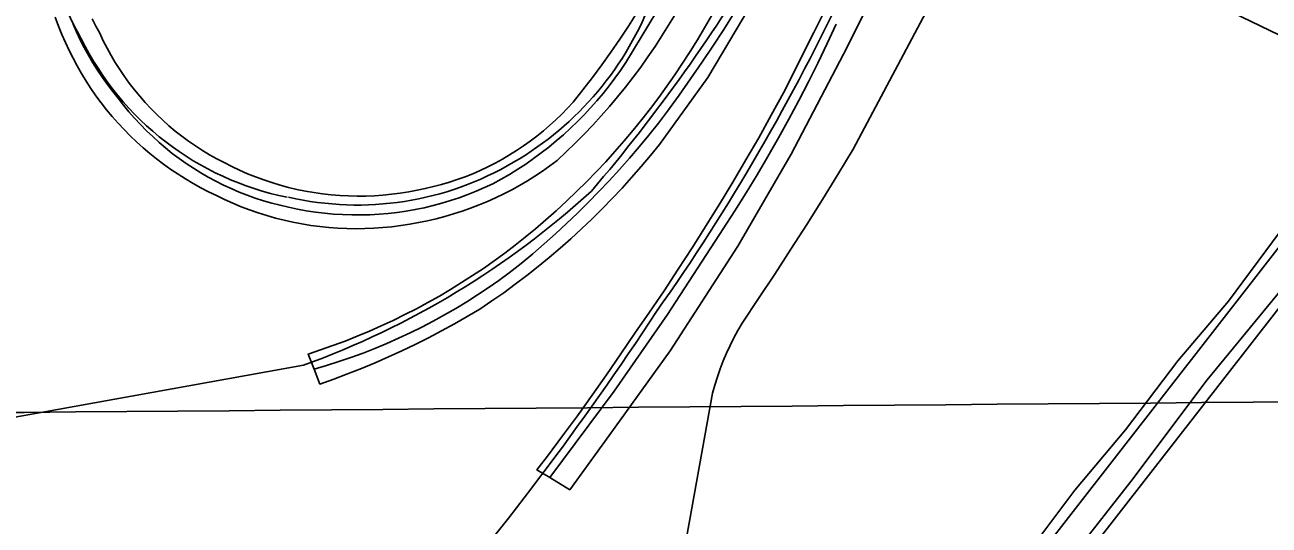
# Model space of a CAD drawing. Extents: x 3567028 to 3605064, y 510945 to 536587.
# Drawn here: x 3583345 to 3584347, y 522418 to 522821 of the extents above; entities that cross this region are included whole.
import ezdxf

# ---------------------------------------------------------------- set-up
doc = ezdxf.new("R2010")
doc.units = 0
for name, color, linetype in [('V-BRDG-OTLN', 7, 'Continuous'), ('V-DTCH-CNTR', 7, 'Continuous'), ('V-GRID-MAJR', 7, 'Continuous'), ('V-ROAD-CNTR', 7, 'Continuous'), ('V-TOPO-SHOR', 7, 'Continuous')]:
    doc.layers.add(name, color=color, linetype=linetype)

msp = doc.modelspace()

# ---------------------------------------------------------------- linework, layer by layer
at = {"layer": 'V-BRDG-OTLN'}
for points in [[(3584057.62, 522904.76300000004), (3584007.434, 522803.12700000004), (3583962.353, 522716.956), (3583919.353, 522642.765), (3583864.79, 522558.658), (3583815.8310000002, 522490.506), (3583784.038, 522446.73600000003), (3583767.8030000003, 522456.466), (3583757.481, 522462.655), (3583766.003, 522473.792), (3583778.15, 522490.00200000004), (3583790.13, 522506.333), (3583801.947, 522522.787), (3583813.596, 522539.359), (3583825.078, 522556.044), (3583836.3910000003, 522572.848), (3583848.245, 522589.849), (3583859.91, 522606.976), (3583871.3850000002, 522624.228), (3583882.667, 522641.602), (3583904.661, 522676.712), (3583915.362, 522694.444), (3583925.8680000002, 522712.288), (3583936.1750000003, 522730.245), (3583946.284, 522748.313), (3583956.193, 522766.48600000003), (3583980.6950000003, 522814.848), (3583992.6550000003, 522839.18200000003)], [(3583962.816, 522892.856), (3583895.24, 522778.815), (3583856.199, 522724.847), (3583848.918, 522715.831), (3583841.468, 522706.95300000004), (3583833.855, 522698.21400000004), (3583826.083, 522689.621), (3583818.151, 522681.175), (3583810.0640000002, 522672.87700000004), (3583801.823, 522664.73000000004), (3583793.432, 522656.74), (3583784.894, 522648.909), (3583776.2120000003, 522641.237), (3583767.39, 522633.729), (3583758.427, 522626.387), (3583749.332, 522619.213), (3583740.1040000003, 522612.211), (3583730.7490000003, 522605.379), (3583721.2660000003, 522598.727), (3583711.661, 522592.251), (3583701.45, 522586.183), (3583691.128, 522580.295), (3583680.702, 522574.593), (3583670.173, 522569.076), (3583659.546, 522563.749), (3583648.823, 522558.61), (3583638.007, 522553.664), (3583627.1040000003, 522548.913), (3583616.114, 522544.354), (3583605.049, 522539.994), (3583593.903, 522535.83), (3583582.684, 522531.86600000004), (3583578.056, 522543.793), (3583573.307, 522556.036), (3583583.2970000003, 522559.331), (3583593.221, 522562.81700000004), (3583603.074, 522566.49700000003), (3583612.8540000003, 522570.368), (3583622.555, 522574.425), (3583632.176, 522578.67100000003), (3583641.7120000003, 522583.102), (3583651.157, 522587.717), (3583660.511, 522592.51300000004), (3583669.767, 522597.492), (3583678.924, 522602.646), (3583687.98, 522607.979), (3583705.765, 522619.166), (3583714.492, 522625.015), (3583723.099, 522631.032), (3583731.586, 522637.213), (3583739.95, 522643.55700000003), (3583748.1920000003, 522650.066), (3583756.298, 522656.728), (3583764.799, 522664.01900000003), (3583773.169, 522671.45900000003), (3583781.4, 522679.053), (3583789.494, 522686.793), (3583797.446, 522694.677), (3583805.253, 522702.706), (3583812.914, 522710.873), (3583820.427, 522719.178), (3583827.785, 522727.618), (3583834.994, 522736.188), (3583842.043, 522744.88800000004), (3583848.935, 522753.715), (3583855.662, 522762.66500000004), (3583862.23, 522771.73600000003), (3583868.632, 522780.923), (3583874.866, 522790.22500000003), (3583880.933, 522799.64)], [(3583866.308, 522852.24), (3583829.112, 522790.831), (3583824.801, 522784.43700000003), (3583820.324, 522778.16000000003), (3583815.683, 522772.006), (3583810.881, 522765.972), (3583805.923, 522760.07), (3583800.809, 522754.303), (3583795.543, 522748.67100000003), (3583790.133, 522743.18), (3583784.58, 522737.835), (3583778.887, 522732.639), (3583773.058, 522727.59500000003), (3583767.1010000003, 522722.708), (3583761.014, 522717.98000000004), (3583754.807, 522713.41500000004), (3583748.48, 522709.016), (3583742.039, 522704.784), (3583735.49, 522700.72500000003), (3583728.8340000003, 522696.84), (3583722.08, 522693.13300000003), (3583715.426, 522690.014), (3583708.682, 522687.096), (3583701.856, 522684.374), (3583694.952, 522681.857), (3583687.9760000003, 522679.543), (3583680.935, 522677.435), (3583673.839, 522675.537), (3583666.685, 522673.849), (3583659.489, 522672.373), (3583652.2490000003, 522671.109), (3583644.9760000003, 522670.061), (3583637.677, 522669.227), (3583630.356, 522668.608), (3583623.02, 522668.205), (3583615.674, 522668.021), (3583608.325, 522668.05100000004), (3583600.983, 522668.299), (3583593.649, 522668.764), (3583586.3340000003, 522669.444), (3583579.041, 522670.341), (3583571.779, 522671.451), (3583564.551, 522672.776), (3583557.365, 522674.314), (3583550.605, 522675.844), (3583543.8910000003, 522677.579), (3583537.235, 522679.514), (3583530.6410000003, 522681.648), (3583524.112, 522683.981), (3583517.6580000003, 522686.51), (3583511.2830000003, 522689.232), (3583504.9960000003, 522692.142), (3583498.796, 522695.243), (3583492.6950000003, 522698.53), (3583486.6950000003, 522701.99700000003), (3583480.8030000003, 522705.645), (3583475.023, 522709.468), (3583469.362, 522713.46400000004), (3583463.825, 522717.62700000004), (3583458.414, 522721.957), (3583453.1380000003, 522726.44800000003), (3583448, 522731.09500000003), (3583443.003, 522735.896), (3583438.153, 522740.846), (3583433.457, 522745.939), (3583428.914, 522751.17), (3583424.534, 522756.537), (3583420.3170000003, 522762.034), (3583415.893, 522767.498), (3583411.633, 522773.08900000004), (3583407.542, 522778.803), (3583403.62, 522784.636), (3583399.872, 522790.581), (3583396.3000000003, 522796.63300000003), (3583392.909, 522802.787), (3583389.699, 522809.04000000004), (3583386.679, 522815.385), (3583383.844, 522821.813)], [(3583568.17, 522660.806), (3583561.029, 522662.178), (3583553.926, 522663.757), (3583546.875, 522665.541), (3583539.877, 522667.525), (3583532.9390000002, 522669.71400000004), (3583526.068, 522672.10000000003), (3583519.2660000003, 522674.685), (3583512.545, 522677.46400000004), (3583505.9050000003, 522680.44), (3583499.353, 522683.602), (3583492.9760000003, 522686.68), (3583486.687, 522689.94), (3583480.495, 522693.37700000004), (3583474.4050000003, 522696.988), (3583468.418, 522700.77400000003), (3583462.545, 522704.729), (3583456.786, 522708.85000000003), (3583451.146, 522713.132), (3583445.632, 522717.574), (3583440.244, 522722.174), (3583434.9930000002, 522726.92100000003), (3583429.879, 522731.818), (3583424.9050000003, 522736.86), (3583420.079, 522742.042), (3583415.404, 522747.358), (3583410.88, 522752.808), (3583406.5130000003, 522758.38300000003), (3583402.311, 522764.07800000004), (3583398.268, 522769.89400000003), (3583394.398, 522775.82300000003), (3583390.6950000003, 522781.857), (3583387.166, 522787.999), (3583383.815, 522794.237), (3583380.6410000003, 522800.56700000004), (3583377.651, 522806.988), (3583374.845, 522813.488), (3583372.228, 522820.068), (3583369.545, 522827.443)], [(3583399.302, 522826.106), (3583402.227, 522820.16500000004), (3583405.3340000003, 522814.315), (3583408.197, 522808.27400000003), (3583411.2460000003, 522802.32), (3583414.478, 522796.463), (3583417.89, 522790.708), (3583421.478, 522785.06200000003), (3583425.238, 522779.52400000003), (3583429.168, 522774.107), (3583433.264, 522768.813), (3583437.522, 522763.648), (3583441.938, 522758.614), (3583446.507, 522753.717), (3583451.225, 522748.96400000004), (3583456.0870000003, 522744.358), (3583461.091, 522739.89900000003), (3583466.2290000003, 522735.601), (3583471.4990000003, 522731.46), (3583476.893, 522727.482), (3583482.406, 522723.673), (3583488.034, 522720.034), (3583493.7770000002, 522716.569), (3583499.62, 522713.282), (3583505.563, 522710.175), (3583511.7660000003, 522707.006), (3583518.0640000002, 522704.02900000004), (3583524.446, 522701.235), (3583530.913, 522698.63800000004), (3583537.454, 522696.23600000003), (3583544.063, 522694.032), (3583550.736, 522692.02900000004), (3583557.465, 522690.22500000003), (3583564.2460000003, 522688.626), (3583571.072, 522687.231), (3583577.937, 522686.041), (3583584.8370000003, 522685.058), (3583591.761, 522684.284), (3583598.7060000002, 522683.717), (3583605.665, 522683.358), (3583612.632, 522683.211), (3583619.6, 522683.27), (3583626.565, 522683.542), (3583633.518, 522684.022), (3583640.452, 522684.71), (3583647.364, 522685.60500000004), (3583654.248, 522686.70900000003), (3583661.092, 522688.017), (3583667.6380000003, 522689.324), (3583674.14, 522690.833), (3583680.593, 522692.537), (3583686.991, 522694.434), (3583693.332, 522696.523), (3583699.605, 522698.802), (3583705.806, 522701.27), (3583711.932, 522703.922), (3583717.975, 522706.761), (3583723.929, 522709.77900000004), (3583729.792, 522712.976), (3583735.551, 522716.349), (3583741.21, 522719.892), (3583746.758, 522723.608), (3583752.191, 522727.48600000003), (3583757.506, 522731.527), (3583762.698, 522735.73000000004), (3583772.688, 522744.58900000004)], [(3583868.806, 522829.47500000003), (3583863.613, 522820.781), (3583858.247, 522812.196), (3583852.707, 522803.719), (3583846.9990000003, 522795.357), (3583841.1240000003, 522787.114), (3583835.0840000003, 522778.992), (3583828.883, 522770.992), (3583822.522, 522763.12), (3583816.001, 522755.376), (3583809.33, 522747.772), (3583802.507, 522740.303), (3583795.5330000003, 522732.971), (3583788.414, 522725.78500000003), (3583781.1520000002, 522718.744), (3583773.751, 522711.852), (3583767.9420000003, 522707.514), (3583762.018, 522703.338), (3583755.9760000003, 522699.324), (3583749.832, 522695.478), (3583743.575, 522691.802), (3583737.222, 522688.3), (3583730.773, 522684.97000000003), (3583724.236, 522681.82), (3583717.613, 522678.851), (3583710.91, 522676.061), (3583704.133, 522673.458), (3583697.284, 522671.042), (3583690.372, 522668.813), (3583683.401, 522666.773), (3583676.3740000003, 522664.92600000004), (3583669.301, 522663.273), (3583662.184, 522661.813), (3583655.028, 522660.55), (3583647.84, 522659.483), (3583640.6240000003, 522658.555), (3583633.387, 522657.836), (3583626.131, 522657.326), (3583618.862, 522657.027), (3583611.59, 522656.941), (3583604.318, 522657.058), (3583597.049, 522657.39), (3583589.795, 522657.93), (3583582.562, 522658.68), (3583575.349, 522659.63800000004), (3583568.17, 522660.806)], [(3583577.904, 522543.754), (3583578.056, 522543.793), (3583588.003, 522546.732), (3583597.8850000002, 522549.882), (3583607.697, 522553.243), (3583617.433, 522556.81), (3583627.089, 522560.587), (3583636.664, 522564.566), (3583646.1520000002, 522568.75), (3583655.546, 522573.137), (3583664.844, 522577.72000000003), (3583674.042, 522582.50200000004), (3583683.1350000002, 522587.479), (3583692.117, 522592.648), (3583700.989, 522598.01), (3583709.742, 522603.558), (3583718.377, 522609.29000000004), (3583726.882, 522615.207), (3583735.2630000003, 522621.304), (3583744.755, 522628.949), (3583754.114, 522636.754), (3583763.343, 522644.71400000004), (3583772.436, 522652.831), (3583781.39, 522661.096), (3583790.204, 522669.514), (3583798.875, 522678.076), (3583807.399, 522686.784), (3583815.776, 522695.634), (3583824.002, 522704.623), (3583832.076, 522713.748), (3583839.9930000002, 522723.01), (3583847.755, 522732.40400000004), (3583855.355, 522741.925), (3583862.796, 522751.575), (3583872.169, 522764.506), (3583881.375, 522777.558), (3583890.413, 522790.733), (3583899.2770000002, 522804.022), (3583907.97, 522817.42600000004), (3583916.488, 522830.945)], [(3583772.688, 522744.58900000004), (3583777.478, 522749.242), (3583782.125, 522754.039), (3583786.63, 522758.97000000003), (3583794.5130000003, 522768.813), (3583802.218, 522778.797), (3583809.738, 522788.92), (3583817.08, 522799.177), (3583824.232, 522809.564), (3583831.1950000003, 522820.081), (3583837.966, 522830.72000000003)], [(3583880.933, 522799.64), (3583886.825, 522809.161), (3583892.5470000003, 522818.786), (3583898.093, 522828.516)], [(3583767.92, 522456.62200000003), (3583819.747, 522526.064), (3583862.64, 522587.729), (3583907.583, 522656.873), (3583916.8850000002, 522671.265), (3583925.987, 522685.781), (3583934.887, 522700.42), (3583943.585, 522715.18), (3583952.078, 522730.059), (3583960.364, 522745.052), (3583968.444, 522760.156), (3583976.3140000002, 522775.371), (3583983.974, 522790.69200000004), (3583991.42, 522806.115), (3583998.654, 522821.639)]]:
    msp.add_lwpolyline(points, dxfattribs=at)
at = {"layer": 'V-DTCH-CNTR'}
for points in [[(3583878.078, 522408.01900000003), (3583899.094, 522524.423), (3583900.895, 522531.02), (3583902.914, 522537.555), (3583905.144, 522544.018), (3583907.585, 522550.40400000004), (3583910.238, 522556.71), (3583913.094, 522562.92100000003), (3583916.154, 522569.037), (3583919.415, 522575.048), (3583922.87, 522580.95), (3583936.143, 522600.637), (3583949.248, 522620.44), (3583962.185, 522640.35000000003), (3583974.952, 522660.369), (3583987.552, 522680.49700000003), (3583999.9790000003, 522700.729), (3584012.234, 522721.068), (3584097.9760000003, 522882.272)], [(3584175.525, 522376.23000000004), (3584236.019, 522453.272), (3584297.5470000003, 522535.302), (3584384.724, 522641.145), (3584408.899, 522668.463)]]:
    msp.add_lwpolyline(points, dxfattribs=at)
at = {"layer": 'V-GRID-MAJR'}
msp.add_spline([(3571178.42, 522409.74700000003), (3576457.305, 522452.36100000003), (3581736.185, 522495.743), (3587015.058, 522539.892), (3592293.9250000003, 522584.81), (3597572.785, 522630.495), (3602851.6380000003, 522676.94800000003), (3602851.639, 522676.94800000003)], degree=3, dxfattribs=at)
at = {"layer": 'V-ROAD-CNTR'}
for points in [[(3584423.632114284, 522780.7264123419), (3584419.063123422, 522785.70840237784), (3584370.881219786, 522805.475362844), (3584310.040341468, 522834.7403043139), (3584271.8684178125, 522849.774274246), (3584234.0924933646, 522857.41625896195), (3584171.473618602, 522858.518256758), (3584097.1747672, 522862.14324950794), (3584037.7408860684, 522872.65722847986)], [(3583032.2458970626, 520943.72508635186), (3583056.6238483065, 520975.79902220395), (3583546.2118691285, 521599.84777410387), (3584119.6567222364, 522339.5172947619), (3584371.688218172, 522663.09264760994), (3584435.274091, 522736.894500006), (3584436.9340876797, 522742.43948891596)], [(3583070.168821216, 520944.045085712), (3583080.367800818, 520957.4630588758), (3583569.867821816, 521581.39781100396), (3584143.34467486, 522321.109331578), (3584394.9001717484, 522644.0726856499), (3584459.630042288, 522719.203535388)], [(3583569.594822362, 522547.0088797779), (3583324.988311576, 522502.9279679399), (3583069.993821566, 522460.71405236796)]]:
    msp.add_lwpolyline(points, dxfattribs=at)
for centre, radius, start, end in [((3583598.040354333, 522929.5336962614), 239.59008787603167, 162.5533593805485, 209.9506593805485), ((3582749.9642062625, 523585.88145368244), 1383.1716426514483, 319.4813404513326, 329.58523489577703), ((3582443.2568173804, 523585.08252336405), 1726.177251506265, 324.8043014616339, 334.94934035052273), ((3583610.1102370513, 522932.4232711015), 256.5106506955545, 300.087435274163, 339.8184686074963), ((3583603.6767762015, 522915.4064020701), 237.8975118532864, 206.32244768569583, 258.50743379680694), ((3583612.949134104, 522922.71083999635), 246.69545939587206, 257.0181240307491, 300.6477906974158), ((3583332.630638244, 523200.563860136), 695.1878429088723, 289.92949238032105, 312.40512293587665), ((3581771.2043674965, 523957.02669992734), 2491.144931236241, 319.197807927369, 326.7228995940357)]:
    msp.add_arc(centre, radius, start, end, dxfattribs=at)
at = {"layer": 'V-TOPO-SHOR'}
msp.add_lwpolyline([(3584448.544, 522768.44), (3584398.0300000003, 522705.81200000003), (3584356.2120000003, 522654.643), (3584314.664, 522598.63), (3584273.776, 522550.482), (3584231.6240000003, 522495.079), (3584190.732, 522446.325), (3584140.9390000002, 522379.775)], dxfattribs=at)

doc.saveas('drawing.dxf')
